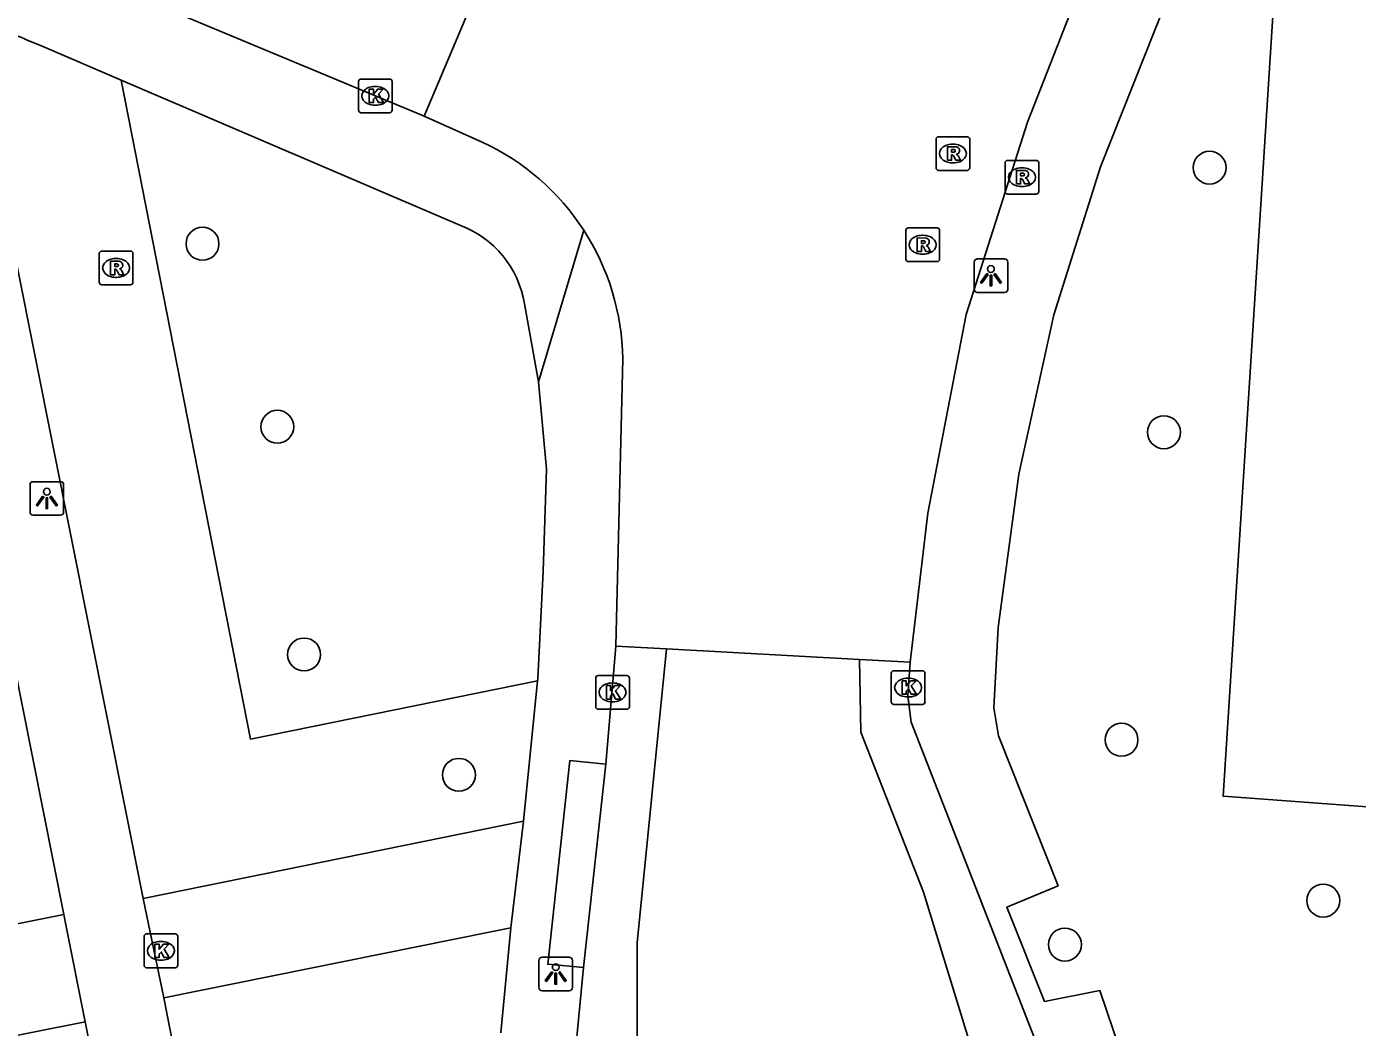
# Model space of a CAD drawing. Extents: x 163686 to 164493, y 382719 to 383870.
# Drawn here: x 164246.19 to 164285.71, y 383398.6 to 383428.32 of the extents above; entities that cross this region are included whole.
import ezdxf

# ---------------------------------------------------------------- set-up
doc = ezdxf.new("R2010")
doc.units = 0
for name, color, linetype in [('IMGEO_Boom', 7, 'Continuous'), ('IMGEO_Fietspad_open', 7, 'Continuous'), ('IMGEO_Groenvoorziening', 7, 'Continuous'), ('IMGEO_Kolk', 7, 'Continuous'), ('IMGEO_Lichtpunt', 7, 'Continuous'), ('IMGEO_Rijbaan_lokaal_open', 7, 'Continuous'), ('IMGEO_Rioolput', 7, 'Continuous'), ('IMGEO_Voetpad_open', 7, 'Continuous')]:
    doc.layers.add(name, color=color, linetype=linetype)

msp = doc.modelspace()

# ---------------------------------------------------------------- linework, layer by layer
at = {"layer": 'IMGEO_Boom'}
for centre in [(164281.316, 383424.127), (164251.416, 383421.868), (164253.638, 383416.433), (164279.96, 383416.268), (164254.431, 383409.67), (164278.702, 383407.137), (164259.028, 383406.096), (164284.693, 383402.361), (164277.02, 383401.054)]:
    msp.add_circle(centre, 0.489, dxfattribs=at)
at = {"layer": 'IMGEO_Fietspad_open'}
for points in [[(164263.394, 383406.415), (164263.691, 383409.917)], [(164272.429, 383409.44), (164272.358, 383408.441), (164272.461, 383407.658), (164276.593, 383397.06), (164277.723, 383392.72), (164280.12, 383382.197), (164280.715, 383380.077), (164281.101, 383379.088)], [(164263.394, 383406.415), (164262.729, 383400.373)], [(164263.19, 383379.208), (164262.345, 383393.912), (164262.347, 383396.352), (164262.729, 383400.373)]]:
    msp.add_lwpolyline(points, dxfattribs=at)
at = {"layer": 'IMGEO_Groenvoorziening'}
msp.add_lwpolyline([(164261.364, 383408.884), (164252.837, 383407.155), (164248.998, 383426.73)], dxfattribs=at)
at = {"layer": 'IMGEO_Kolk'}
for p, q in [((164256.046, 383425.834), (164256.046, 383426.686)), ((164256.121, 383426.76), (164256.973, 383426.76)), ((164257.047, 383426.686), (164257.047, 383425.834)), ((164256.534, 383426.54), (164256.559, 383426.54)), ((164256.557, 383425.98), (164256.532, 383425.98)), ((164256.973, 383425.76), (164256.121, 383425.76)), ((164263.09, 383408.118), (164263.09, 383408.97)), ((164263.165, 383409.044), (164264.017, 383409.044)), ((164263.578, 383408.824), (164263.603, 383408.824)), ((164264.091, 383408.97), (164264.091, 383408.118)), ((164271.866, 383408.261), (164271.866, 383409.113)), ((164271.941, 383409.187), (164272.793, 383409.187)), ((164272.354, 383408.967), (164272.379, 383408.967)), ((164272.867, 383409.113), (164272.867, 383408.261)), ((164264.017, 383408.044), (164263.165, 383408.044)), ((164263.601, 383408.264), (164263.576, 383408.264)), ((164272.793, 383408.187), (164271.941, 383408.187)), ((164272.377, 383408.407), (164272.352, 383408.407)), ((164249.756, 383401.369), (164250.608, 383401.369)), ((164249.681, 383400.443), (164249.681, 383401.295)), ((164250.169, 383401.149), (164250.194, 383401.149)), ((164250.682, 383401.295), (164250.682, 383400.443)), ((164250.192, 383400.589), (164250.167, 383400.589)), ((164250.608, 383400.369), (164249.756, 383400.369))]:
    msp.add_line(p, q, dxfattribs=at)
for points in [[(164256.046, 383425.834), (164256.046, 383426.686)], [(164256.121, 383426.76), (164256.973, 383426.76)], [(164257.047, 383426.686), (164257.047, 383425.834)], [(164256.367, 383426.46), (164256.49, 383426.46), (164256.49, 383426.309), (164256.62, 383426.46), (164256.784, 383426.46), (164256.638, 383426.309), (164256.791, 383426.06), (164256.639, 383426.06), (164256.554, 383426.224), (164256.49, 383426.157), (164256.49, 383426.06), (164256.367, 383426.06), (164256.367, 383426.46)], [(164256.973, 383425.76), (164256.121, 383425.76)], [(164263.09, 383408.118), (164263.09, 383408.97)], [(164263.165, 383409.044), (164264.017, 383409.044)], [(164264.091, 383408.97), (164264.091, 383408.118)], [(164271.866, 383408.261), (164271.866, 383409.113)], [(164271.941, 383409.187), (164272.793, 383409.187)], [(164272.187, 383408.887), (164272.31, 383408.887), (164272.31, 383408.736), (164272.44, 383408.887), (164272.604, 383408.887), (164272.458, 383408.736), (164272.611, 383408.487), (164272.459, 383408.487), (164272.374, 383408.651), (164272.31, 383408.584), (164272.31, 383408.487), (164272.187, 383408.487), (164272.187, 383408.887)], [(164272.867, 383409.113), (164272.867, 383408.261)], [(164263.411, 383408.744), (164263.534, 383408.744), (164263.534, 383408.593), (164263.664, 383408.744), (164263.828, 383408.744), (164263.682, 383408.593), (164263.835, 383408.344), (164263.683, 383408.344), (164263.598, 383408.508), (164263.534, 383408.441), (164263.534, 383408.344), (164263.411, 383408.344), (164263.411, 383408.744)], [(164264.017, 383408.044), (164263.165, 383408.044)], [(164272.793, 383408.187), (164271.941, 383408.187)], [(164249.756, 383401.369), (164250.608, 383401.369)], [(164249.681, 383400.443), (164249.681, 383401.295)], [(164250.002, 383401.069), (164250.125, 383401.069), (164250.125, 383400.918), (164250.255, 383401.069), (164250.419, 383401.069), (164250.273, 383400.918), (164250.426, 383400.669), (164250.274, 383400.669), (164250.189, 383400.833), (164250.125, 383400.766), (164250.125, 383400.669), (164250.002, 383400.669), (164250.002, 383401.069)], [(164250.682, 383401.295), (164250.682, 383400.443)], [(164250.608, 383400.369), (164249.756, 383400.369)]]:
    msp.add_lwpolyline(points, dxfattribs=at)
for centre, start, end in [((164256.123, 383426.684), 91.552, 178.448), ((164256.123, 383426.684), 91.552, 178.448), ((164256.971, 383426.684), 1.552, 88.448), ((164256.971, 383426.684), 1.552, 88.448), ((164256.123, 383425.836), 181.552, 268.448), ((164256.123, 383425.836), 181.552, 268.448), ((164256.971, 383425.836), 271.552, 358.448), ((164256.971, 383425.836), 271.552, 358.448), ((164263.167, 383408.968), 91.552, 178.448), ((164263.167, 383408.968), 91.552, 178.448), ((164264.015, 383408.968), 1.552, 88.448), ((164264.015, 383408.968), 1.552, 88.448), ((164271.943, 383409.111), 91.552, 178.448), ((164271.943, 383409.111), 91.552, 178.448), ((164272.791, 383409.111), 1.552, 88.448), ((164272.791, 383409.111), 1.552, 88.448), ((164263.167, 383408.12), 181.552, 268.448), ((164263.167, 383408.12), 181.552, 268.448), ((164264.015, 383408.12), 271.552, 358.448), ((164264.015, 383408.12), 271.552, 358.448), ((164271.943, 383408.263), 181.552, 268.448), ((164271.943, 383408.263), 181.552, 268.448), ((164272.791, 383408.263), 271.552, 358.448), ((164272.791, 383408.263), 271.552, 358.448), ((164249.758, 383401.293), 91.552, 178.448), ((164249.758, 383401.293), 91.552, 178.448), ((164250.606, 383401.293), 1.552, 88.448), ((164250.606, 383401.293), 1.552, 88.448), ((164249.758, 383400.445), 181.552, 268.448), ((164249.758, 383400.445), 181.552, 268.448), ((164250.606, 383400.445), 271.552, 358.448), ((164250.606, 383400.445), 271.552, 358.448)]:
    msp.add_arc(centre, 0.0765, start, end, dxfattribs=at)
for centre, major_axis, ratio, start_param, end_param in [((164256.533, 383426.26), (-0.387, 0.002), 0.722429, 4.712389, 7.853982), ((164256.558, 383426.26), (-0.39, 0.002), 0.717154, 1.570796, 4.712389), ((164263.577, 383408.544), (-0.387, 0.002), 0.722429, 4.712389, 7.853982), ((164263.602, 383408.544), (-0.39, 0.002), 0.717154, 1.570796, 4.712389), ((164272.353, 383408.687), (-0.387, 0.002), 0.722429, 4.712389, 7.853982), ((164272.378, 383408.687), (-0.39, 0.002), 0.717154, 1.570796, 4.712389), ((164250.168, 383400.869), (-0.387, 0.002), 0.722429, 4.712389, 7.853982), ((164250.193, 383400.869), (-0.39, 0.002), 0.717154, 1.570796, 4.712389)]:
    msp.add_ellipse(centre, major_axis=major_axis, ratio=ratio, start_param=start_param, end_param=end_param, dxfattribs=at)
at = {"layer": 'IMGEO_Lichtpunt'}
for p, q in [((164274.326, 383421.32), (164274.326, 383420.513)), ((164274.326, 383421.32), (164274.326, 383420.513)), ((164275.228, 383421.415), (164274.42, 383421.415)), ((164275.228, 383421.415), (164274.42, 383421.415)), ((164275.322, 383420.513), (164275.322, 383421.32)), ((164275.322, 383420.513), (164275.322, 383421.32)), ((164274.42, 383420.419), (164275.228, 383420.419)), ((164274.42, 383420.419), (164275.228, 383420.419)), ((164247.198, 383414.802), (164246.39, 383414.802)), ((164247.198, 383414.802), (164246.39, 383414.802)), ((164246.296, 383414.707), (164246.296, 383413.9)), ((164246.296, 383414.707), (164246.296, 383413.9)), ((164247.292, 383413.9), (164247.292, 383414.707)), ((164247.292, 383413.9), (164247.292, 383414.707)), ((164246.39, 383413.806), (164247.198, 383413.806)), ((164246.39, 383413.806), (164247.198, 383413.806)), ((164261.405, 383400.585), (164261.405, 383399.778)), ((164261.405, 383400.585), (164261.405, 383399.778)), ((164262.307, 383400.68), (164261.499, 383400.68)), ((164262.307, 383400.68), (164261.499, 383400.68)), ((164262.401, 383399.778), (164262.401, 383400.585)), ((164262.401, 383399.778), (164262.401, 383400.585)), ((164261.499, 383399.684), (164262.307, 383399.684)), ((164261.499, 383399.684), (164262.307, 383399.684))]:
    msp.add_line(p, q, dxfattribs=at)
for points in [[(164274.7, 383420.984), (164274.739, 383420.956), (164274.551, 383420.694), (164274.513, 383420.721), (164274.7, 383420.984)], [(164274.802, 383420.936), (164274.849, 383420.936), (164274.849, 383420.614), (164274.802, 383420.614), (164274.802, 383420.936)], [(164274.912, 383420.956), (164274.95, 383420.983), (164275.137, 383420.721), (164275.098, 383420.693), (164274.912, 383420.956)], [(164246.67, 383414.371), (164246.709, 383414.343), (164246.521, 383414.081), (164246.483, 383414.108), (164246.67, 383414.371)], [(164246.882, 383414.343), (164246.92, 383414.37), (164247.107, 383414.108), (164247.068, 383414.08), (164246.882, 383414.343)], [(164246.772, 383414.323), (164246.819, 383414.323), (164246.819, 383414.001), (164246.772, 383414.001), (164246.772, 383414.323)], [(164261.779, 383400.249), (164261.818, 383400.221), (164261.63, 383399.959), (164261.592, 383399.986), (164261.779, 383400.249)], [(164261.881, 383400.201), (164261.928, 383400.201), (164261.928, 383399.879), (164261.881, 383399.879), (164261.881, 383400.201)], [(164261.991, 383400.221), (164262.029, 383400.248), (164262.216, 383399.986), (164262.177, 383399.958), (164261.991, 383400.221)]]:
    msp.add_lwpolyline(points, dxfattribs=at)
for centre in [(164274.825, 383421.118), (164246.795, 383414.505), (164261.904, 383400.383)]:
    msp.add_circle(centre, 0.0994, dxfattribs=at)
for centre, start, end in [((164274.42, 383421.32), 90, 180), ((164274.42, 383421.32), 90, 180), ((164275.228, 383421.32), 0, 90), ((164275.228, 383421.32), 0, 90), ((164274.42, 383420.513), 180, 270), ((164274.42, 383420.513), 180, 270), ((164275.228, 383420.513), 270, 0), ((164275.228, 383420.513), 270, 360), ((164246.39, 383414.707), 90, 180), ((164246.39, 383414.707), 90, 180), ((164247.198, 383414.707), 0, 90), ((164247.198, 383414.707), 0, 90), ((164246.39, 383413.9), 180, 270), ((164246.39, 383413.9), 180, 270), ((164247.198, 383413.9), 270, 0), ((164247.198, 383413.9), 270, 360), ((164261.499, 383400.585), 90, 180), ((164261.499, 383400.585), 90, 180), ((164262.307, 383400.585), 0, 90), ((164262.307, 383400.585), 0, 90), ((164261.499, 383399.778), 180, 270), ((164261.499, 383399.778), 180, 270), ((164262.307, 383399.778), 270, 0), ((164262.307, 383399.778), 270, 360)]:
    msp.add_arc(centre, 0.0946, start, end, dxfattribs=at)
at = {"layer": 'IMGEO_Rijbaan_lokaal_open'}
for points in [[(164258.002, 383425.657), (164243.164, 383431.842), (164240.214, 383432.955), (164236.578, 383434.087), (164230.44, 383435.128), (164206.797, 383435.477)], [(164279.5, 383434.657), (164275.912, 383425.479), (164274.093, 383419.768), (164272.948, 383413.863), (164272.429, 383409.44)], [(164287.474, 383405.035), (164281.716, 383405.459), (164283.589, 383434.865)], [(164260.16, 383430.794), (164258.002, 383425.657)], [(164259.718, 383424.884), (164258.002, 383425.657)], [(164263.691, 383409.917), (164263.891, 383418.454)], [(164263.691, 383409.917), (164265.19, 383409.835)], [(164265.19, 383409.835), (164264.325, 383401.104), (164264.315, 383391.941)], [(164265.19, 383409.835), (164270.927, 383409.522)], [(164270.927, 383409.522), (164272.429, 383409.44)], [(164275.551, 383393.712), (164272.82, 383402.609), (164270.966, 383407.363), (164270.927, 383409.522)]]:
    msp.add_lwpolyline(points, dxfattribs=at)
for centre, radius, start, end in [((164256.714, 383418.368), 7.176, 32.9644, 65.2474), ((164256.712, 383418.363), 7.18, 0.7284, 32.9892)]:
    msp.add_arc(centre, radius, start, end, dxfattribs=at)
at = {"layer": 'IMGEO_Rioolput'}
for p, q in [((164273.269, 383425.047), (164274.121, 383425.047)), ((164273.194, 383424.121), (164273.194, 383424.973)), ((164273.682, 383424.827), (164273.707, 383424.827)), ((164274.195, 383424.973), (164274.195, 383424.121)), ((164273.705, 383424.267), (164273.68, 383424.267)), ((164275.245, 383423.418), (164275.245, 383424.27)), ((164275.32, 383424.344), (164276.172, 383424.344)), ((164276.246, 383424.27), (164276.246, 383423.418)), ((164274.121, 383424.047), (164273.269, 383424.047)), ((164275.733, 383424.124), (164275.758, 383424.124)), ((164275.756, 383423.564), (164275.731, 383423.564)), ((164276.172, 383423.344), (164275.32, 383423.344)), ((164272.299, 383421.413), (164272.299, 383422.265)), ((164272.374, 383422.339), (164273.226, 383422.339)), ((164273.3, 383422.265), (164273.3, 383421.413)), ((164272.787, 383422.119), (164272.812, 383422.119)), ((164248.351, 383420.723), (164248.351, 383421.575)), ((164248.426, 383421.649), (164249.278, 383421.649)), ((164249.352, 383421.575), (164249.352, 383420.723)), ((164272.81, 383421.559), (164272.785, 383421.559)), ((164248.839, 383421.429), (164248.864, 383421.429)), ((164273.226, 383421.339), (164272.374, 383421.339)), ((164248.862, 383420.869), (164248.837, 383420.869)), ((164249.278, 383420.649), (164248.426, 383420.649))]:
    msp.add_line(p, q, dxfattribs=at)
for points in [[(164273.269, 383425.047), (164274.121, 383425.047)], [(164273.194, 383424.121), (164273.194, 383424.973)], [(164273.783, 383424.745), (164273.531, 383424.747), (164273.531, 383424.347)], [(164273.709, 383424.666), (164273.655, 383424.666), (164273.655, 383424.585)], [(164274.195, 383424.973), (164274.195, 383424.121)], [(164273.531, 383424.347), (164273.655, 383424.347), (164273.655, 383424.509), (164273.666, 383424.509)], [(164273.655, 383424.585), (164273.707, 383424.585)], [(164273.713, 383424.48), (164273.784, 383424.347), (164273.924, 383424.347), (164273.859, 383424.473)], [(164275.245, 383423.418), (164275.245, 383424.27)], [(164275.32, 383424.344), (164276.172, 383424.344)], [(164276.246, 383424.27), (164276.246, 383423.418)], [(164274.121, 383424.047), (164273.269, 383424.047)], [(164275.834, 383424.042), (164275.582, 383424.044), (164275.582, 383423.644)], [(164275.76, 383423.963), (164275.706, 383423.963), (164275.706, 383423.882)], [(164275.706, 383423.882), (164275.758, 383423.882)], [(164275.582, 383423.644), (164275.706, 383423.644), (164275.706, 383423.806), (164275.717, 383423.806)], [(164275.764, 383423.777), (164275.835, 383423.644), (164275.975, 383423.644), (164275.91, 383423.77)], [(164276.172, 383423.344), (164275.32, 383423.344)], [(164272.299, 383421.413), (164272.299, 383422.265)], [(164272.374, 383422.339), (164273.226, 383422.339)], [(164273.3, 383422.265), (164273.3, 383421.413)], [(164272.888, 383422.037), (164272.636, 383422.039), (164272.636, 383421.639)], [(164272.814, 383421.958), (164272.76, 383421.958), (164272.76, 383421.877)], [(164272.76, 383421.877), (164272.812, 383421.877)], [(164248.351, 383420.723), (164248.351, 383421.575)], [(164248.426, 383421.649), (164249.278, 383421.649)], [(164249.352, 383421.575), (164249.352, 383420.723)], [(164272.636, 383421.639), (164272.76, 383421.639), (164272.76, 383421.801), (164272.771, 383421.801)], [(164272.818, 383421.772), (164272.889, 383421.639), (164273.029, 383421.639), (164272.964, 383421.765)], [(164248.94, 383421.347), (164248.688, 383421.349), (164248.688, 383420.949)], [(164248.688, 383420.949), (164248.812, 383420.949), (164248.812, 383421.111), (164248.823, 383421.111)], [(164248.866, 383421.268), (164248.812, 383421.268), (164248.812, 383421.187)], [(164248.812, 383421.187), (164248.864, 383421.187)], [(164248.87, 383421.082), (164248.941, 383420.949), (164249.081, 383420.949), (164249.016, 383421.075)], [(164273.226, 383421.339), (164272.374, 383421.339)], [(164249.278, 383420.649), (164248.426, 383420.649)]]:
    msp.add_lwpolyline(points, dxfattribs=at)
for centre, radius, start, end in [((164273.271, 383424.971), 0.0765, 91.552, 178.448), ((164273.271, 383424.971), 0.0765, 91.552, 178.448), ((164274.119, 383424.971), 0.0765, 1.552, 88.448), ((164274.119, 383424.971), 0.0765, 1.552, 88.448), ((164273.715, 383424.57), 0.0964, 77.0061, 93.1865), ((164273.729, 383424.627), 0.0378, 276.6634, 79.6772), ((164273.782, 383424.635), 0.109, 350.3612, 89.416), ((164273.665, 383424.456), 0.0533, 26.0293, 88.6989), ((164273.691, 383424.774), 0.19, 274.7715, 282.9687), ((164273.78, 383424.635), 0.112, 277.5842, 350.9817), ((164273.764, 383424.42), 0.108, 29.5134, 73.7905), ((164275.322, 383424.268), 0.0765, 91.552, 178.448), ((164275.322, 383424.268), 0.0765, 91.552, 178.448), ((164276.17, 383424.268), 0.0765, 1.552, 88.448), ((164276.17, 383424.268), 0.0765, 1.552, 88.448), ((164273.271, 383424.123), 0.0765, 181.552, 268.448), ((164273.271, 383424.123), 0.0765, 181.552, 268.448), ((164274.119, 383424.123), 0.0765, 271.552, 358.448), ((164274.119, 383424.123), 0.0765, 271.552, 358.448), ((164275.742, 383424.071), 0.19, 274.7715, 282.9687), ((164275.766, 383423.867), 0.0964, 77.0061, 93.1865), ((164275.78, 383423.924), 0.0378, 276.6634, 79.6772), ((164275.833, 383423.932), 0.109, 350.3612, 89.416), ((164275.831, 383423.932), 0.112, 277.5842, 350.9817), ((164275.716, 383423.753), 0.0533, 26.0293, 88.6989), ((164275.815, 383423.717), 0.108, 29.5134, 73.7905), ((164275.322, 383423.42), 0.0765, 181.552, 268.448), ((164275.322, 383423.42), 0.0765, 181.552, 268.448), ((164276.17, 383423.42), 0.0765, 271.552, 358.448), ((164276.17, 383423.42), 0.0765, 271.552, 358.448), ((164272.376, 383422.263), 0.0765, 91.552, 178.448), ((164272.376, 383422.263), 0.0765, 91.552, 178.448), ((164273.224, 383422.263), 0.0765, 1.552, 88.448), ((164273.224, 383422.263), 0.0765, 1.552, 88.448), ((164272.796, 383422.066), 0.19, 274.7715, 282.9687), ((164272.82, 383421.862), 0.0964, 77.0061, 93.1865), ((164272.834, 383421.919), 0.0378, 276.6634, 79.6772), ((164272.887, 383421.927), 0.109, 350.3612, 89.416), ((164272.885, 383421.927), 0.112, 277.5842, 350.9817), ((164248.428, 383421.573), 0.0765, 91.552, 178.448), ((164248.428, 383421.573), 0.0765, 91.552, 178.448), ((164249.276, 383421.573), 0.0765, 1.552, 88.448), ((164249.276, 383421.573), 0.0765, 1.552, 88.448), ((164272.77, 383421.748), 0.0533, 26.0293, 88.6989), ((164272.869, 383421.712), 0.108, 29.5134, 73.7905), ((164248.822, 383421.058), 0.0533, 26.0293, 88.6989), ((164248.848, 383421.376), 0.19, 274.7715, 282.9687), ((164248.872, 383421.172), 0.0964, 77.0061, 93.1865), ((164248.886, 383421.229), 0.0378, 276.6634, 79.6772), ((164248.939, 383421.237), 0.109, 350.3612, 89.416), ((164248.937, 383421.237), 0.112, 277.5842, 350.9817), ((164248.921, 383421.022), 0.108, 29.5134, 73.7905), ((164272.376, 383421.415), 0.0765, 181.552, 268.448), ((164272.376, 383421.415), 0.0765, 181.552, 268.448), ((164273.224, 383421.415), 0.0765, 271.552, 358.448), ((164273.224, 383421.415), 0.0765, 271.552, 358.448), ((164248.428, 383420.725), 0.0765, 181.552, 268.448), ((164248.428, 383420.725), 0.0765, 181.552, 268.448), ((164249.276, 383420.725), 0.0765, 271.552, 358.448), ((164249.276, 383420.725), 0.0765, 271.552, 358.448)]:
    msp.add_arc(centre, radius, start, end, dxfattribs=at)
for centre, major_axis, ratio, start_param, end_param in [((164273.681, 383424.547), (-0.387, 0.002), 0.722429, 4.712389, 7.853982), ((164273.706, 383424.547), (-0.39, 0.002), 0.717154, 1.570796, 4.712389), ((164275.732, 383423.844), (-0.387, 0.002), 0.722429, 4.712389, 7.853982), ((164275.757, 383423.844), (-0.39, 0.002), 0.717154, 1.570796, 4.712389), ((164272.786, 383421.839), (-0.387, 0.002), 0.722429, 4.712389, 7.853982), ((164272.811, 383421.839), (-0.39, 0.002), 0.717154, 1.570796, 4.712389), ((164248.838, 383421.149), (-0.387, 0.002), 0.722429, 4.712389, 7.853982), ((164248.863, 383421.149), (-0.39, 0.002), 0.717154, 1.570796, 4.712389)]:
    msp.add_ellipse(centre, major_axis=major_axis, ratio=ratio, start_param=start_param, end_param=end_param, dxfattribs=at)
at = {"layer": 'IMGEO_Voetpad_open'}
for points in [[(164279.035, 383396.8), (164278.061, 383399.691), (164276.414, 383399.366), (164275.293, 383402.163), (164276.818, 383402.8), (164275.046, 383407.258), (164274.913, 383408.081), (164275.04, 383410.474), (164275.658, 383415.023), (164276.697, 383419.754), (164278.076, 383424.149), (164282.248, 383434.643)], [(164246.194, 383427.924), (164246.657, 383427.733), (164248.998, 383426.73)], [(164248.998, 383426.73), (164259.06, 383422.422)], [(164261.388, 383417.769), (164262.734, 383422.272)], [(164249.656, 383402.428), (164245.916, 383421.2)], [(164247.301, 383401.951), (164243.637, 383420.326)], [(164260.979, 383420.083), (164261.388, 383417.769)], [(164261.388, 383417.769), (164261.631, 383415.176), (164261.53, 383412.143), (164261.371, 383408.952), (164261.364, 383408.884)], [(164261.364, 383408.884), (164260.948, 383404.722)], [(164262.729, 383400.373), (164261.665, 383400.472), (164262.318, 383406.52), (164263.394, 383406.415)], [(164260.948, 383404.722), (164260.313, 383404.589), (164249.656, 383402.428)], [(164260.57, 383401.549), (164260.948, 383404.722)], [(164247.935, 383398.76), (164240.795, 383397.342), (164234.04, 383397.673), (164232.378, 383400.22), (164234.353, 383402.193), (164241.927, 383400.88), (164247.301, 383401.951)], [(164249.656, 383402.428), (164250.267, 383399.47)], [(164247.301, 383401.951), (164247.372, 383401.596), (164247.935, 383398.76)], [(164250.267, 383399.47), (164259.925, 383401.42), (164260.57, 383401.549)], [(164260.277, 383398.431), (164260.57, 383401.549)], [(164250.267, 383399.47), (164254.291, 383378.947)], [(164252.599, 383375.33), (164252.415, 383376.207), (164247.935, 383398.76)]]:
    msp.add_lwpolyline(points, dxfattribs=at)
for centre, radius, start, end in [((164245.525, 383426.634), 1.453, 62.6027, 121.5653), ((164257.988, 383419.586), 3.032, 9.4408, 69.2926)]:
    msp.add_arc(centre, radius, start, end, dxfattribs=at)

doc.saveas('drawing.dxf')
